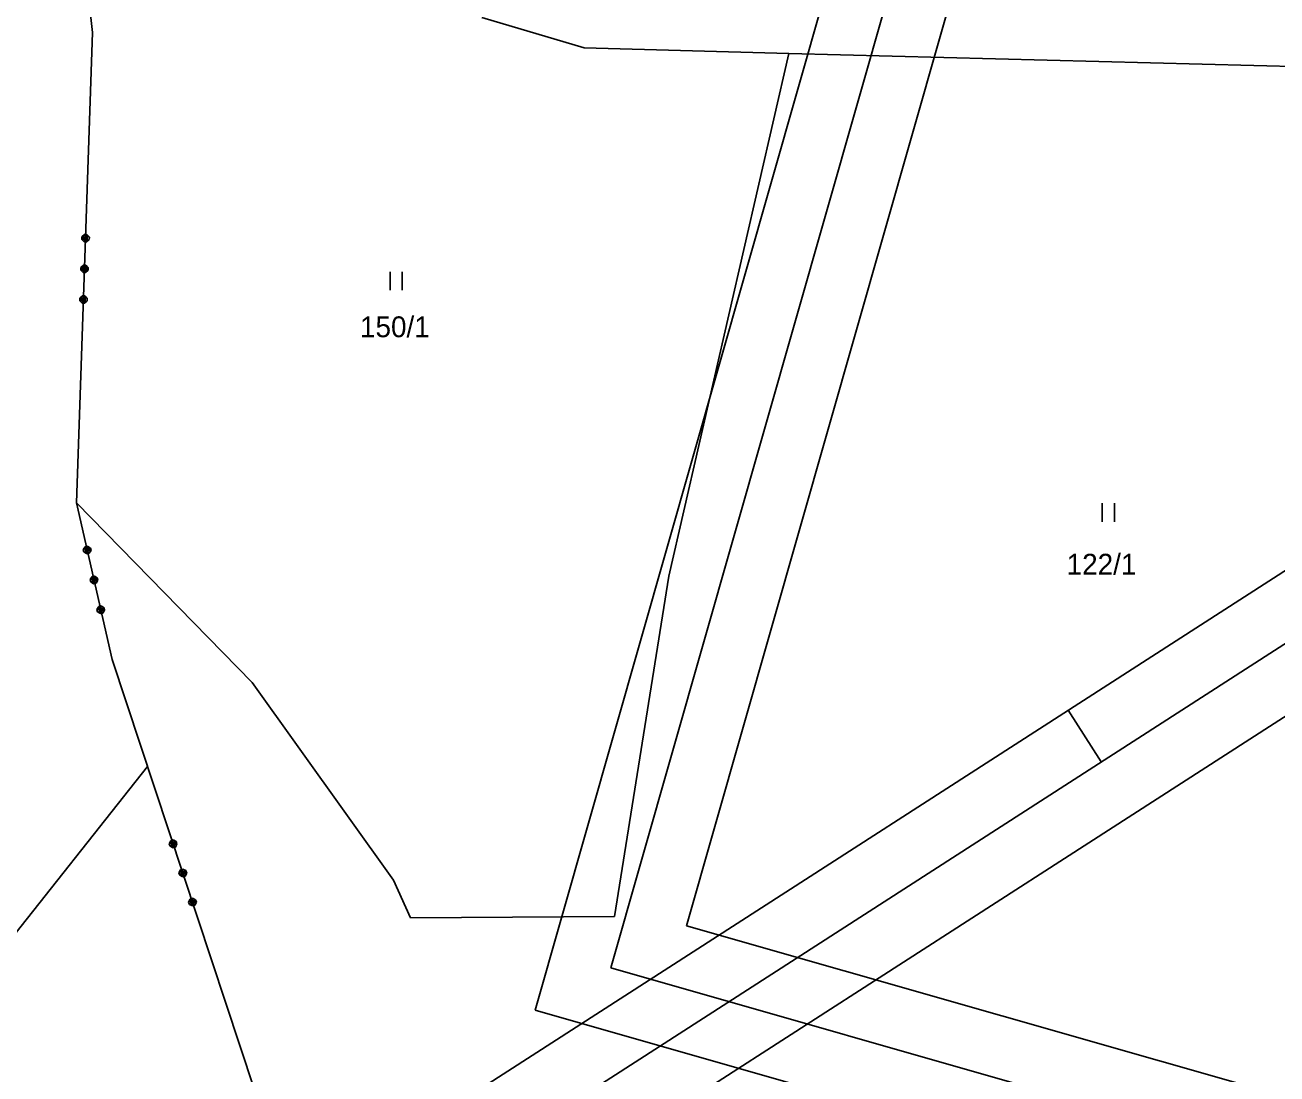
# Model space of a CAD drawing. Extents: x -866656 to -858817, y -1041816 to -1038653.
# Drawn here: x -863592.2 to -863490, y -1039937.6 to -1039852 of the extents above; entities that cross this region are included whole.
import ezdxf

# ---------------------------------------------------------------- set-up
doc = ezdxf.new("R2010")
doc.units = 0
for name, color, linetype in [('tisk ramy', 7, 'Continuous'), ('Vrstva 1', 7, 'Continuous'), ('Vrstva 3', 7, 'Continuous')]:
    doc.layers.add(name, color=color, linetype=linetype)

msp = doc.modelspace()

# ---------------------------------------------------------------- linework, layer by layer
at = {"layer": 'tisk ramy'}
msp.add_line((-863507.08, -1039907.89), (-863504.38, -1039912.09), dxfattribs=at)
for points in [[(-864208, -1040370.93), (-863148.52, -1039688.97), (-863309.26, -1039439.25), (-864368.75, -1040121.2)], [(-864361.83, -1040122.7), (-863310.76, -1039446.16), (-863155.43, -1039687.48), (-864206.5, -1040364.02)], [(-864205.01, -1040357.12), (-863334.71, -1039796.93), (-863484.63, -1039564.01), (-864354.93, -1040124.19)], [(-864354.93, -1040124.19), (-863484.63, -1039564.01), (-863334.71, -1039796.93), (-864205.01, -1040357.12)], [(-863550.56, -1039932.35), (-862742.8, -1040162.8), (-862661.32, -1039877.21), (-863469.08, -1039646.75)], [(-862746.23, -1040156.62), (-863544.38, -1039928.91), (-863465.64, -1039652.93), (-862667.5, -1039880.64)], [(-863538.2, -1039925.48), (-862946.8, -1040094.2), (-862870.81, -1039827.83), (-863462.21, -1039659.11)]]:
    msp.add_lwpolyline(points, close=True, dxfattribs=at)
at = {"layer": 'Vrstva 1'}
for p, q in [((-863554.9, -1039851.41), (-863546.55, -1039853.87)), ((-863546.55, -1039853.87), (-863529.86, -1039854.35)), ((-863529.86, -1039854.35), (-863539.64, -1039896.95)), ((-863529.86, -1039854.35), (-863474.02, -1039855.78)), ((-863562.39, -1039873.64), (-863562.39, -1039872.14)), ((-863561.39, -1039872.14), (-863561.39, -1039873.64)), ((-863587.97, -1039890.98), (-863573.65, -1039905.63)), ((-863504.3, -1039892.52), (-863504.3, -1039891.02)), ((-863503.3, -1039891.02), (-863503.3, -1039892.52)), ((-863544.09, -1039924.71), (-863539.64, -1039896.95)), ((-863573.65, -1039905.63), (-863562.1, -1039921.74)), ((-863601.14, -1039936.34), (-863582.17, -1039912.48)), ((-863562.1, -1039921.74), (-863560.72, -1039924.81)), ((-863560.72, -1039924.81), (-863544.09, -1039924.71))]:
    msp.add_line(p, q, dxfattribs=at)
at = {"layer": 'Vrstva 3'}
for p, q in [((-863587.17, -1039848.3), (-863586.65, -1039852.64)), ((-863587.17, -1039848.3), (-863586.65, -1039852.64)), ((-863586.65, -1039852.64), (-863587.97, -1039890.98)), ((-863586.65, -1039852.64), (-863587.97, -1039890.98)), ((-863587.53, -1039869.5), (-863587.52, -1039869.3)), ((-863587.53, -1039869.5), (-863587.52, -1039869.3)), ((-863587.34, -1039869.71), (-863587.53, -1039869.5)), ((-863587.34, -1039869.71), (-863587.53, -1039869.5)), ((-863587.52, -1039869.3), (-863587.32, -1039869.11)), ((-863587.52, -1039869.3), (-863587.32, -1039869.11)), ((-863587.43, -1039869.5), (-863587.42, -1039869.3)), ((-863587.43, -1039869.5), (-863587.42, -1039869.3)), ((-863587.43, -1039869.4), (-863587.03, -1039869.42)), ((-863587.43, -1039869.4), (-863587.03, -1039869.42)), ((-863587.03, -1039869.52), (-863587.43, -1039869.5)), ((-863587.03, -1039869.52), (-863587.43, -1039869.5)), ((-863587.42, -1039869.3), (-863587.02, -1039869.32)), ((-863587.42, -1039869.3), (-863587.02, -1039869.32)), ((-863587.14, -1039869.71), (-863587.34, -1039869.71)), ((-863587.14, -1039869.71), (-863587.34, -1039869.71)), ((-863587.33, -1039869.61), (-863587.13, -1039869.61)), ((-863587.33, -1039869.61), (-863587.13, -1039869.61)), ((-863587.32, -1039869.11), (-863587.12, -1039869.11)), ((-863587.32, -1039869.11), (-863587.12, -1039869.11)), ((-863587.12, -1039869.21), (-863587.32, -1039869.21)), ((-863587.12, -1039869.21), (-863587.32, -1039869.21)), ((-863586.93, -1039869.52), (-863587.14, -1039869.71)), ((-863586.93, -1039869.52), (-863587.14, -1039869.71)), ((-863587.13, -1039869.61), (-863587.03, -1039869.52)), ((-863587.13, -1039869.61), (-863587.03, -1039869.52)), ((-863587.12, -1039869.11), (-863586.92, -1039869.32)), ((-863587.12, -1039869.11), (-863586.92, -1039869.32)), ((-863587.02, -1039869.32), (-863587.12, -1039869.21)), ((-863587.02, -1039869.32), (-863587.12, -1039869.21)), ((-863586.92, -1039869.32), (-863586.93, -1039869.52)), ((-863586.92, -1039869.32), (-863586.93, -1039869.52)), ((-863587.62, -1039872), (-863587.61, -1039871.8)), ((-863587.62, -1039872), (-863587.61, -1039871.8)), ((-863587.61, -1039871.8), (-863587.4, -1039871.61)), ((-863587.61, -1039871.8), (-863587.4, -1039871.61)), ((-863587.52, -1039872), (-863587.51, -1039871.8)), ((-863587.52, -1039872), (-863587.51, -1039871.8)), ((-863587.51, -1039871.8), (-863587.11, -1039871.82)), ((-863587.51, -1039871.8), (-863587.11, -1039871.82)), ((-863587.21, -1039871.71), (-863587.41, -1039871.71)), ((-863587.21, -1039871.71), (-863587.41, -1039871.71)), ((-863587.4, -1039871.61), (-863587.2, -1039871.61)), ((-863587.4, -1039871.61), (-863587.2, -1039871.61)), ((-863587.11, -1039871.82), (-863587.21, -1039871.71)), ((-863587.11, -1039871.82), (-863587.21, -1039871.71)), ((-863587.2, -1039871.61), (-863587.01, -1039871.82)), ((-863587.2, -1039871.61), (-863587.01, -1039871.82)), ((-863587.01, -1039871.82), (-863587.02, -1039872.02)), ((-863587.01, -1039871.82), (-863587.02, -1039872.02)), ((-863587.42, -1039872.21), (-863587.62, -1039872)), ((-863587.42, -1039872.21), (-863587.62, -1039872)), ((-863587.12, -1039872.02), (-863587.52, -1039872)), ((-863587.12, -1039872.02), (-863587.52, -1039872)), ((-863587.51, -1039871.9), (-863587.11, -1039871.92)), ((-863587.51, -1039871.9), (-863587.11, -1039871.92)), ((-863587.42, -1039872.11), (-863587.22, -1039872.11)), ((-863587.42, -1039872.11), (-863587.22, -1039872.11)), ((-863587.22, -1039872.21), (-863587.42, -1039872.21)), ((-863587.22, -1039872.21), (-863587.42, -1039872.21)), ((-863587.02, -1039872.02), (-863587.22, -1039872.21)), ((-863587.22, -1039872.11), (-863587.12, -1039872.02)), ((-863587.02, -1039872.02), (-863587.22, -1039872.21)), ((-863587.22, -1039872.11), (-863587.12, -1039872.02)), ((-863587.7, -1039874.3), (-863587.49, -1039874.1)), ((-863587.7, -1039874.3), (-863587.49, -1039874.1)), ((-863587.7, -1039874.5), (-863587.7, -1039874.3)), ((-863587.7, -1039874.5), (-863587.7, -1039874.3)), ((-863587.51, -1039874.7), (-863587.7, -1039874.5)), ((-863587.51, -1039874.7), (-863587.7, -1039874.5)), ((-863587.6, -1039874.5), (-863587.59, -1039874.3)), ((-863587.6, -1039874.5), (-863587.59, -1039874.3)), ((-863587.6, -1039874.4), (-863587.2, -1039874.42)), ((-863587.6, -1039874.4), (-863587.2, -1039874.42)), ((-863587.2, -1039874.52), (-863587.6, -1039874.5)), ((-863587.2, -1039874.52), (-863587.6, -1039874.5)), ((-863587.59, -1039874.3), (-863587.2, -1039874.32)), ((-863587.59, -1039874.3), (-863587.2, -1039874.32)), ((-863587.51, -1039874.6), (-863587.31, -1039874.61)), ((-863587.51, -1039874.6), (-863587.31, -1039874.61)), ((-863587.31, -1039874.71), (-863587.51, -1039874.7)), ((-863587.31, -1039874.71), (-863587.51, -1039874.7)), ((-863587.49, -1039874.1), (-863587.29, -1039874.11)), ((-863587.49, -1039874.1), (-863587.29, -1039874.11)), ((-863587.29, -1039874.21), (-863587.49, -1039874.21)), ((-863587.29, -1039874.21), (-863587.49, -1039874.21)), ((-863587.1, -1039874.52), (-863587.31, -1039874.71)), ((-863587.31, -1039874.61), (-863587.2, -1039874.52)), ((-863587.1, -1039874.52), (-863587.31, -1039874.71)), ((-863587.31, -1039874.61), (-863587.2, -1039874.52)), ((-863587.29, -1039874.11), (-863587.1, -1039874.32)), ((-863587.29, -1039874.11), (-863587.1, -1039874.32)), ((-863587.2, -1039874.32), (-863587.29, -1039874.21)), ((-863587.2, -1039874.32), (-863587.29, -1039874.21)), ((-863587.1, -1039874.32), (-863587.1, -1039874.52)), ((-863587.1, -1039874.32), (-863587.1, -1039874.52)), ((-863587.97, -1039890.98), (-863585.06, -1039903.75)), ((-863587.97, -1039890.98), (-863585.06, -1039903.75)), ((-863587.41, -1039894.8), (-863587.26, -1039894.56)), ((-863587.41, -1039894.8), (-863587.26, -1039894.56)), ((-863587.36, -1039894.99), (-863587.41, -1039894.8)), ((-863587.36, -1039894.99), (-863587.41, -1039894.8)), ((-863587.12, -1039895.14), (-863587.36, -1039894.99)), ((-863587.12, -1039895.14), (-863587.36, -1039894.99)), ((-863587.23, -1039894.66), (-863587.31, -1039894.78)), ((-863587.23, -1039894.66), (-863587.31, -1039894.78)), ((-863587.31, -1039894.78), (-863586.92, -1039894.69)), ((-863587.31, -1039894.78), (-863586.92, -1039894.69)), ((-863586.9, -1039894.79), (-863587.29, -1039894.87)), ((-863586.9, -1039894.79), (-863587.29, -1039894.87)), ((-863586.88, -1039894.88), (-863587.27, -1039894.97)), ((-863586.88, -1039894.88), (-863587.27, -1039894.97)), ((-863587.27, -1039894.97), (-863587.15, -1039895.05)), ((-863587.27, -1039894.97), (-863587.15, -1039895.05)), ((-863587.26, -1039894.56), (-863587.06, -1039894.52)), ((-863587.26, -1039894.56), (-863587.06, -1039894.52)), ((-863587.04, -1039894.61), (-863587.23, -1039894.66)), ((-863587.04, -1039894.61), (-863587.23, -1039894.66)), ((-863587.15, -1039895.05), (-863586.95, -1039895)), ((-863587.15, -1039895.05), (-863586.95, -1039895)), ((-863586.93, -1039895.1), (-863587.12, -1039895.14)), ((-863586.93, -1039895.1), (-863587.12, -1039895.14)), ((-863587.06, -1039894.52), (-863586.82, -1039894.67)), ((-863587.06, -1039894.52), (-863586.82, -1039894.67)), ((-863586.78, -1039894.86), (-863586.93, -1039895.1)), ((-863586.78, -1039894.86), (-863586.93, -1039895.1)), ((-863586.92, -1039894.69), (-863586.88, -1039894.88)), ((-863586.92, -1039894.69), (-863586.88, -1039894.88)), ((-863586.82, -1039894.67), (-863586.78, -1039894.86)), ((-863586.82, -1039894.67), (-863586.78, -1039894.86)), ((-863586.85, -1039897.24), (-863586.7, -1039897)), ((-863586.85, -1039897.24), (-863586.7, -1039897)), ((-863586.81, -1039897.43), (-863586.85, -1039897.24)), ((-863586.81, -1039897.43), (-863586.85, -1039897.24)), ((-863586.68, -1039897.09), (-863586.75, -1039897.21)), ((-863586.68, -1039897.09), (-863586.75, -1039897.21)), ((-863586.75, -1039897.21), (-863586.36, -1039897.12)), ((-863586.75, -1039897.21), (-863586.36, -1039897.12)), ((-863586.34, -1039897.22), (-863586.73, -1039897.31)), ((-863586.34, -1039897.22), (-863586.73, -1039897.31)), ((-863586.32, -1039897.32), (-863586.71, -1039897.41)), ((-863586.32, -1039897.32), (-863586.71, -1039897.41)), ((-863586.7, -1039897), (-863586.51, -1039896.95)), ((-863586.7, -1039897), (-863586.51, -1039896.95)), ((-863586.48, -1039897.05), (-863586.68, -1039897.09)), ((-863586.48, -1039897.05), (-863586.68, -1039897.09)), ((-863586.51, -1039896.95), (-863586.27, -1039897.1)), ((-863586.51, -1039896.95), (-863586.27, -1039897.1)), ((-863586.22, -1039897.3), (-863586.37, -1039897.54)), ((-863586.22, -1039897.3), (-863586.37, -1039897.54)), ((-863586.36, -1039897.12), (-863586.32, -1039897.32)), ((-863586.36, -1039897.12), (-863586.32, -1039897.32)), ((-863586.27, -1039897.1), (-863586.22, -1039897.3)), ((-863586.27, -1039897.1), (-863586.22, -1039897.3)), ((-863586.57, -1039897.58), (-863586.81, -1039897.43)), ((-863586.57, -1039897.58), (-863586.81, -1039897.43)), ((-863586.71, -1039897.41), (-863586.59, -1039897.48)), ((-863586.71, -1039897.41), (-863586.59, -1039897.48)), ((-863586.59, -1039897.48), (-863586.4, -1039897.44)), ((-863586.59, -1039897.48), (-863586.4, -1039897.44)), ((-863586.37, -1039897.54), (-863586.57, -1039897.58)), ((-863586.37, -1039897.54), (-863586.57, -1039897.58)), ((-863586.15, -1039899.43), (-863585.95, -1039899.39)), ((-863586.15, -1039899.43), (-863585.95, -1039899.39)), ((-863585.95, -1039899.39), (-863585.71, -1039899.54)), ((-863585.95, -1039899.39), (-863585.71, -1039899.54)), ((-863586.3, -1039899.67), (-863586.15, -1039899.43)), ((-863586.3, -1039899.67), (-863586.15, -1039899.43)), ((-863586.25, -1039899.87), (-863586.3, -1039899.67)), ((-863586.25, -1039899.87), (-863586.3, -1039899.67)), ((-863586.01, -1039900.02), (-863586.25, -1039899.87)), ((-863586.01, -1039900.02), (-863586.25, -1039899.87)), ((-863586.12, -1039899.53), (-863586.2, -1039899.65)), ((-863586.12, -1039899.53), (-863586.2, -1039899.65)), ((-863586.2, -1039899.65), (-863585.81, -1039899.56)), ((-863586.2, -1039899.65), (-863585.81, -1039899.56)), ((-863585.79, -1039899.66), (-863586.18, -1039899.75)), ((-863585.79, -1039899.66), (-863586.18, -1039899.75)), ((-863585.76, -1039899.76), (-863586.15, -1039899.85)), ((-863585.76, -1039899.76), (-863586.15, -1039899.85)), ((-863586.15, -1039899.85), (-863586.03, -1039899.92)), ((-863586.15, -1039899.85), (-863586.03, -1039899.92)), ((-863585.93, -1039899.49), (-863586.12, -1039899.53)), ((-863585.93, -1039899.49), (-863586.12, -1039899.53)), ((-863586.03, -1039899.92), (-863585.84, -1039899.88)), ((-863586.03, -1039899.92), (-863585.84, -1039899.88)), ((-863585.82, -1039899.97), (-863586.01, -1039900.02)), ((-863585.82, -1039899.97), (-863586.01, -1039900.02)), ((-863585.67, -1039899.73), (-863585.82, -1039899.97)), ((-863585.67, -1039899.73), (-863585.82, -1039899.97)), ((-863585.81, -1039899.56), (-863585.76, -1039899.76)), ((-863585.81, -1039899.56), (-863585.76, -1039899.76)), ((-863585.71, -1039899.54), (-863585.67, -1039899.73)), ((-863585.71, -1039899.54), (-863585.67, -1039899.73)), ((-863585.06, -1039903.75), (-863573.47, -1039938.77)), ((-863585.06, -1039903.75), (-863573.47, -1039938.77)), ((-863580.4, -1039918.79), (-863580.27, -1039918.54)), ((-863580.4, -1039918.79), (-863580.27, -1039918.54)), ((-863580.33, -1039918.98), (-863580.4, -1039918.79)), ((-863580.33, -1039918.98), (-863580.4, -1039918.79)), ((-863580.24, -1039918.63), (-863580.3, -1039918.76)), ((-863580.3, -1039918.76), (-863579.92, -1039918.63)), ((-863580.24, -1039918.63), (-863580.3, -1039918.76)), ((-863580.3, -1039918.76), (-863579.92, -1039918.63)), ((-863580.27, -1039918.54), (-863580.08, -1039918.47)), ((-863580.27, -1039918.54), (-863580.08, -1039918.47)), ((-863579.89, -1039918.73), (-863580.27, -1039918.85)), ((-863579.89, -1039918.73), (-863580.27, -1039918.85)), ((-863580.05, -1039918.57), (-863580.24, -1039918.63)), ((-863580.05, -1039918.57), (-863580.24, -1039918.63)), ((-863580.08, -1039918.47), (-863579.83, -1039918.6)), ((-863580.08, -1039918.47), (-863579.83, -1039918.6)), ((-863579.92, -1039918.63), (-863579.86, -1039918.82)), ((-863579.92, -1039918.63), (-863579.86, -1039918.82)), ((-863579.77, -1039918.79), (-863579.89, -1039919.05)), ((-863579.77, -1039918.79), (-863579.89, -1039919.05)), ((-863579.83, -1039918.6), (-863579.77, -1039918.79)), ((-863579.83, -1039918.6), (-863579.77, -1039918.79)), ((-863580.08, -1039919.11), (-863580.33, -1039918.98)), ((-863580.08, -1039919.11), (-863580.33, -1039918.98)), ((-863579.86, -1039918.82), (-863580.24, -1039918.95)), ((-863579.86, -1039918.82), (-863580.24, -1039918.95)), ((-863580.24, -1039918.95), (-863580.11, -1039919.01)), ((-863580.24, -1039918.95), (-863580.11, -1039919.01)), ((-863580.11, -1039919.01), (-863579.92, -1039918.95)), ((-863580.11, -1039919.01), (-863579.92, -1039918.95)), ((-863579.89, -1039919.05), (-863580.08, -1039919.11)), ((-863579.89, -1039919.05), (-863580.08, -1039919.11)), ((-863579.48, -1039920.91), (-863579.3, -1039920.85)), ((-863579.48, -1039920.91), (-863579.3, -1039920.85)), ((-863579.3, -1039920.85), (-863579.04, -1039920.97)), ((-863579.3, -1039920.85), (-863579.04, -1039920.97)), ((-863579.61, -1039921.16), (-863579.48, -1039920.91)), ((-863579.61, -1039921.16), (-863579.48, -1039920.91)), ((-863579.55, -1039921.35), (-863579.61, -1039921.16)), ((-863579.55, -1039921.35), (-863579.61, -1039921.16)), ((-863579.3, -1039921.48), (-863579.55, -1039921.35)), ((-863579.3, -1039921.48), (-863579.55, -1039921.35)), ((-863579.45, -1039921.01), (-863579.52, -1039921.13)), ((-863579.52, -1039921.13), (-863579.14, -1039921.01)), ((-863579.45, -1039921.01), (-863579.52, -1039921.13)), ((-863579.52, -1039921.13), (-863579.14, -1039921.01)), ((-863579.11, -1039921.1), (-863579.49, -1039921.23)), ((-863579.11, -1039921.1), (-863579.49, -1039921.23)), ((-863579.26, -1039920.94), (-863579.45, -1039921.01)), ((-863579.26, -1039920.94), (-863579.45, -1039921.01)), ((-863579.08, -1039921.2), (-863579.45, -1039921.32)), ((-863579.08, -1039921.2), (-863579.45, -1039921.32)), ((-863579.45, -1039921.32), (-863579.33, -1039921.39)), ((-863579.45, -1039921.32), (-863579.33, -1039921.39)), ((-863579.33, -1039921.39), (-863579.14, -1039921.32)), ((-863579.33, -1039921.39), (-863579.14, -1039921.32)), ((-863579.11, -1039921.42), (-863579.3, -1039921.48)), ((-863579.11, -1039921.42), (-863579.3, -1039921.48)), ((-863579.14, -1039921.01), (-863579.08, -1039921.2)), ((-863579.14, -1039921.01), (-863579.08, -1039921.2)), ((-863578.98, -1039921.17), (-863579.11, -1039921.42)), ((-863578.98, -1039921.17), (-863579.11, -1039921.42)), ((-863579.04, -1039920.97), (-863578.98, -1039921.17)), ((-863579.04, -1039920.97), (-863578.98, -1039921.17)), ((-863578.83, -1039923.54), (-863578.7, -1039923.29)), ((-863578.83, -1039923.54), (-863578.7, -1039923.29)), ((-863578.76, -1039923.73), (-863578.83, -1039923.54)), ((-863578.76, -1039923.73), (-863578.83, -1039923.54)), ((-863578.51, -1039923.85), (-863578.76, -1039923.73)), ((-863578.51, -1039923.85), (-863578.76, -1039923.73)), ((-863578.67, -1039923.38), (-863578.73, -1039923.51)), ((-863578.73, -1039923.51), (-863578.35, -1039923.38)), ((-863578.67, -1039923.38), (-863578.73, -1039923.51)), ((-863578.73, -1039923.51), (-863578.35, -1039923.38)), ((-863578.7, -1039923.29), (-863578.51, -1039923.22)), ((-863578.7, -1039923.29), (-863578.51, -1039923.22)), ((-863578.32, -1039923.47), (-863578.7, -1039923.6)), ((-863578.32, -1039923.47), (-863578.7, -1039923.6)), ((-863578.48, -1039923.32), (-863578.67, -1039923.38)), ((-863578.48, -1039923.32), (-863578.67, -1039923.38)), ((-863578.29, -1039923.57), (-863578.67, -1039923.7)), ((-863578.29, -1039923.57), (-863578.67, -1039923.7)), ((-863578.67, -1039923.7), (-863578.54, -1039923.76)), ((-863578.67, -1039923.7), (-863578.54, -1039923.76)), ((-863578.54, -1039923.76), (-863578.35, -1039923.7)), ((-863578.54, -1039923.76), (-863578.35, -1039923.7)), ((-863578.51, -1039923.22), (-863578.26, -1039923.35)), ((-863578.51, -1039923.22), (-863578.26, -1039923.35)), ((-863578.32, -1039923.79), (-863578.51, -1039923.85)), ((-863578.32, -1039923.79), (-863578.51, -1039923.85)), ((-863578.35, -1039923.38), (-863578.29, -1039923.57)), ((-863578.35, -1039923.38), (-863578.29, -1039923.57)), ((-863578.19, -1039923.54), (-863578.32, -1039923.79)), ((-863578.19, -1039923.54), (-863578.32, -1039923.79)), ((-863578.26, -1039923.35), (-863578.19, -1039923.54)), ((-863578.26, -1039923.35), (-863578.19, -1039923.54))]:
    msp.add_line(p, q, dxfattribs=at)

# ---------------------------------------------------------------- texts
at = {"layer": 'Vrstva 1'}
for s, p in [('150/1', (-863564.84, -1039877.48)), ('122/1', (-863507.2, -1039896.84))]:
    msp.add_text(s, height=1.7, dxfattribs=at).set_placement(p)

doc.saveas('drawing.dxf')
